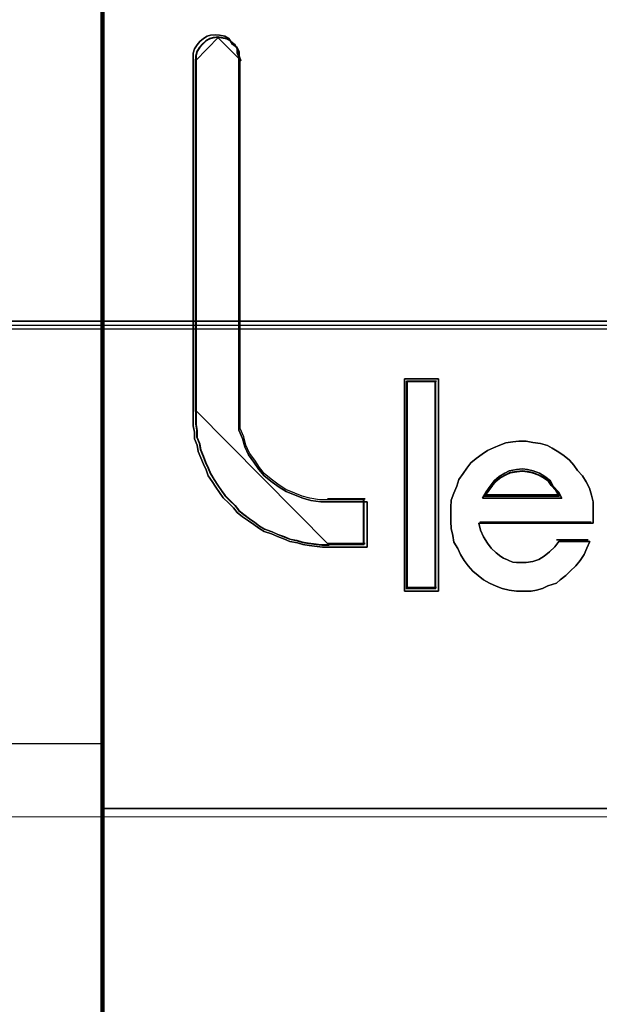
# Model space of a CAD drawing. Header units: millimetres. Extents: x -1290 to 1795, y -4192 to -1311.
# Tile 657 of 1056: x 1120.65 to 1121.96, y -2892.04 to -2889.82. Entities that reach past the tile are written whole.
import ezdxf

# ---------------------------------------------------------------- set-up
doc = ezdxf.new("R2010")
doc.units = ezdxf.units.MM
doc.layers.add('30', color=7, linetype='Continuous')
doc.layers.add('45', color=7, linetype='Continuous')
doc.layers.add('Aparatura', color=7, linetype='Continuous', lineweight=13)

# ---------------------------------------------------------------- blocks, each defined once
blk = doc.blocks.new('*U374')
at = {"layer": '30', "color": 7}
for points in [[(548.842747, -136.659968), (117.158256, -136.659968), (117.158256, -138.13771), (117.158256, -139.699098), (117.158256, -142.236353), (548.842747, -142.236353), (548.842747, -139.699098), (548.842747, -138.13771), (548.842747, -136.659968)], [(548.79978, -136.703057), (117.201224, -136.703057), (117.201224, -138.157962), (117.201224, -139.69522), (117.201224, -142.193264), (548.79978, -142.193264), (548.79978, -139.69522), (548.79978, -138.157962), (548.79978, -136.703057)], [(117.158256, -142.14838), (548.842747, -142.14838), (117.158256, -142.14838)]]:
    blk.add_lwpolyline(points, close=True, dxfattribs=at)
blk = doc.blocks.new('*U378')
at = {"layer": '45', "color": 7}
blk.add_lwpolyline([(333.494761, -83.678926), (315.485844, -83.678926), (315.485844, -165.701694), (333.494761, -165.701694), (351.492541, -165.701694), (369.501457, -165.701694), (369.501457, -83.678926), (351.492541, -83.678926), (333.494761, -83.678926)], close=True, dxfattribs=at)
at = {"layer": '45', "color": 139}
for points in [[(333.494761, -83.678926), (315.485844, -83.678926), (315.485844, -165.701694), (333.494761, -165.701694), (351.492541, -165.701694), (369.501457, -165.701694), (369.501457, -83.678926), (351.492541, -83.678926), (333.494761, -83.678926)], [(333.50013, -83.695084), (315.501957, -83.695084), (315.501957, -165.685536), (333.50013, -165.685536), (351.487172, -165.685536), (369.485345, -165.685536), (369.485345, -83.695084), (351.487172, -83.695084), (333.50013, -83.695084)]]:
    blk.add_lwpolyline(points, close=True, dxfattribs=at)
blk.add_lwpolyline([(351.469398, -146.900695), (369.501457, -146.900695)], dxfattribs=at)
blk = doc.blocks.new('*U379')
at = {"layer": '45', "color": 7}
for points in [[(369.467441, -83.671744), (387.465485, -83.671744), (387.465485, -83.671744), (387.465485, -166.633485), (387.465485, -166.633485), (369.467441, -166.633485), (369.467441, -166.633485), (369.467441, -83.671744), (369.467441, -83.671744)], [(370.924626, -139.004293), (370.972898, -139.039733), (370.997034, -139.086986), (370.997034, -139.134239), (371.015136, -139.181493), (371.015136, -143.174393), (371.015136, -143.274806), (371.015136, -143.375219), (371.057374, -143.469726), (371.081511, -143.564232), (371.123749, -143.652832), (371.184089, -143.735525), (371.238395, -143.818219), (371.298735, -143.889098), (371.389246, -143.959978), (371.467688, -144.019045), (371.546131, -144.066298), (371.648709, -144.107645), (371.733185, -144.143085), (371.823696, -144.166711), (371.938342, -144.184431), (372.040921, -144.184431), (372.457269, -144.184431), (372.457269, -144.692404), (372.040921, -144.692404), (371.956444, -144.692404), (371.896104, -144.686497), (371.805594, -144.674684), (371.733185, -144.662871), (371.672845, -144.645151), (371.588369, -144.627431), (371.528028, -144.603804), (371.449586, -144.574271), (371.383212, -144.544737), (371.298735, -144.515204), (371.238395, -144.479764), (371.184089, -144.438418), (371.123749, -144.397071), (371.057374, -144.349818), (370.997034, -144.302564), (370.954796, -144.249405), (370.90049, -144.196245), (370.840149, -144.137178), (370.797911, -144.078112), (370.755673, -144.019045), (370.713435, -143.954072), (370.671197, -143.889098), (370.647061, -143.824125), (370.61689, -143.759152), (370.58672, -143.688272), (370.55655, -143.617392), (370.544482, -143.546512), (370.514312, -143.475632), (370.514312, -143.398846), (370.502244, -143.327966), (370.502244, -143.251179), (370.502244, -143.174393), (370.502244, -139.181493), (370.502244, -139.134239), (370.514312, -139.086986), (370.544482, -139.039733), (370.574652, -139.004293), (370.61689, -138.968853), (370.659129, -138.945226), (370.695333, -138.933413), (370.755673, -138.927506), (370.797911, -138.933413), (370.858252, -138.945226), (370.90049, -138.968853), (370.924626, -139.004293)], [(371.304703, -143.867333), (371.246352, -143.797226), (371.193836, -143.715434), (371.135485, -143.633642), (371.094639, -143.546008), (371.071299, -143.452532), (371.030453, -143.359056), (371.030453, -143.259737), (371.030453, -143.160418), (371.030453, -139.211041), (371.012948, -139.164302), (371.012948, -139.117564), (370.989608, -139.070826), (370.942927, -139.035772), (370.919586, -139.000719), (370.878741, -138.97735), (370.82039, -138.965665), (370.779544, -138.959823), (370.721193, -138.965665), (370.686182, -138.97735), (370.645337, -139.000719), (370.604491, -139.035772), (370.575315, -139.070826), (370.54614, -139.117564), (370.53447, -139.164302), (370.53447, -139.211041), (370.53447, -143.160418), (370.53447, -143.236368), (370.53447, -143.312317), (370.54614, -143.382425), (370.54614, -143.458374), (370.575315, -143.528482), (370.586986, -143.598589), (370.616161, -143.668696), (370.645337, -143.738803), (370.674512, -143.803068), (370.697852, -143.867333), (370.738698, -143.931598), (370.779544, -143.995863), (370.82039, -144.054286), (370.861235, -144.112709), (370.919586, -144.171132), (370.972102, -144.223712), (371.012948, -144.276293), (371.071299, -144.323031), (371.135485, -144.369769), (371.193836, -144.410665), (371.246352, -144.451561), (371.304703, -144.486615), (371.386395, -144.515826), (371.450581, -144.545037), (371.526437, -144.574249), (371.584788, -144.597618), (371.66648, -144.615145), (371.724831, -144.632671), (371.794852, -144.644356), (371.882378, -144.656041), (371.940729, -144.661883), (372.022421, -144.661883), (372.425043, -144.661883), (372.425043, -144.159447), (372.022421, -144.159447), (371.923224, -144.159447), (371.812357, -144.14192), (371.724831, -144.118551), (371.643139, -144.083498), (371.543942, -144.042602), (371.468086, -143.995863), (371.39223, -143.937441), (371.304703, -143.867333)], [(373.26112, -142.800096), (373.26112, -145.187923), (372.877993, -145.187923), (372.877993, -142.800096), (373.26112, -142.800096)], [(373.26112, -145.187923), (373.26112, -142.800096), (372.877993, -142.800096), (372.877993, -145.187923), (373.26112, -145.187923)], [(373.26112, -142.800096), (372.877993, -142.800096), (372.877993, -145.187923), (373.26112, -145.187923), (373.26112, -142.800096)], [(373.26112, -145.187923), (373.26112, -142.800096), (372.877993, -142.800096), (372.877993, -145.187923), (373.26112, -145.187923)], [(372.901267, -142.823435), (372.901267, -145.164583), (372.901267, -142.823435)], [(372.901267, -142.823435), (373.237846, -142.823435), (372.901267, -142.823435)], [(373.230685, -145.157402), (373.230685, -142.832412), (372.908428, -142.832412), (372.908428, -145.157402), (373.230685, -145.157402)], [(373.230685, -142.832412), (372.908428, -142.832412), (372.908428, -145.157402), (373.230685, -145.157402), (373.230685, -142.832412)], [(373.230685, -145.157402), (373.230685, -142.832412), (372.908428, -142.832412), (372.908428, -145.157402), (373.230685, -145.157402)], [(373.221733, -142.823435), (373.221733, -145.164583), (373.221733, -142.823435)], [(374.319739, -143.514209), (374.404712, -143.526338), (374.483614, -143.550594), (374.538239, -143.580915), (374.611073, -143.623364), (374.671767, -143.665814), (374.732461, -143.714327), (374.781017, -143.768905), (374.823503, -143.829547), (374.878128, -143.890188), (374.920614, -143.956894), (374.957031, -144.029665), (374.981309, -144.108499), (374.999517, -144.181269), (374.999517, -144.260103), (374.999517, -144.345002), (374.999517, -144.423836), (373.712795, -144.423836), (373.731004, -144.502671), (373.76742, -144.575441), (373.809906, -144.648211), (373.852392, -144.702789), (373.907017, -144.757366), (373.961642, -144.799815), (373.99199, -144.818008), (374.034476, -144.836201), (374.058753, -144.848329), (374.09517, -144.860457), (374.137656, -144.866521), (374.180142, -144.866521), (374.20442, -144.866521), (374.246906, -144.866521), (374.319739, -144.854393), (374.386503, -144.830136), (374.447198, -144.793751), (374.507892, -144.745238), (374.568587, -144.69066), (374.611073, -144.630018), (374.9631, -144.630018), (374.926684, -144.702789), (374.896336, -144.775559), (374.85385, -144.842265), (374.805295, -144.902906), (374.738531, -144.963548), (374.689975, -145.012062), (374.629281, -145.060575), (374.586795, -145.09696), (374.489684, -145.127281), (374.428989, -145.157602), (374.362226, -145.175795), (374.301531, -145.187923), (374.20442, -145.187923), (374.137656, -145.187923), (374.052684, -145.175795), (373.973781, -145.157602), (373.907017, -145.133345), (373.834184, -145.09696), (373.76742, -145.060575), (373.706726, -145.012062), (373.646031, -144.963548), (373.591406, -144.902906), (373.54892, -144.842265), (373.506434, -144.775559), (373.476087, -144.708853), (373.433601, -144.636083), (373.421462, -144.563312), (373.403254, -144.484478), (373.397184, -144.405644), (373.397184, -144.326809), (373.397184, -144.247975), (373.403254, -144.163077), (373.433601, -144.084242), (373.463948, -144.005408), (373.488226, -143.932638), (373.536781, -143.865932), (373.579268, -143.80529), (373.621754, -143.744648), (373.682448, -143.696135), (373.749212, -143.647621), (373.809906, -143.605172), (373.87667, -143.574851), (373.949504, -143.54453), (374.016267, -143.520273), (374.09517, -143.508145), (374.161934, -143.502081), (374.246906, -143.502081), (374.319739, -143.514209)], [(374.319739, -143.514209), (374.246906, -143.502081), (374.161934, -143.502081), (374.09517, -143.508145), (374.016267, -143.520273), (373.949504, -143.54453), (373.87667, -143.574851), (373.809906, -143.605172), (373.749212, -143.647621), (373.682448, -143.696135), (373.621754, -143.744648), (373.579268, -143.80529), (373.536781, -143.865932), (373.488226, -143.932638), (373.463948, -144.005408), (373.433601, -144.084242), (373.403254, -144.163077), (373.397184, -144.247975), (373.397184, -144.326809), (373.397184, -144.405644), (373.403254, -144.484478), (373.421462, -144.563312), (373.433601, -144.636083), (373.476087, -144.708853), (373.506434, -144.775559), (373.54892, -144.842265), (373.591406, -144.902906), (373.646031, -144.963548), (373.706726, -145.012062), (373.76742, -145.060575), (373.834184, -145.09696), (373.907017, -145.133345), (373.973781, -145.157602), (374.052684, -145.175795), (374.137656, -145.187923), (374.20442, -145.187923), (374.301531, -145.187923), (374.362226, -145.175795), (374.428989, -145.157602), (374.489684, -145.127281), (374.586795, -145.09696), (374.629281, -145.060575), (374.689975, -145.012062), (374.738531, -144.963548), (374.805295, -144.902906), (374.85385, -144.842265), (374.896336, -144.775559), (374.926684, -144.702789), (374.9631, -144.630018), (374.611073, -144.630018), (374.568587, -144.69066), (374.507892, -144.745238), (374.447198, -144.793751), (374.386503, -144.830136), (374.319739, -144.854393), (374.246906, -144.866521), (374.20442, -144.866521), (374.180142, -144.866521), (374.137656, -144.866521), (374.09517, -144.860457), (374.058753, -144.848329), (374.034476, -144.836201), (373.99199, -144.818008), (373.961642, -144.799815), (373.907017, -144.757366), (373.852392, -144.702789), (373.809906, -144.648211), (373.76742, -144.575441), (373.731004, -144.502671), (373.712795, -144.423836), (374.999517, -144.423836), (374.999517, -144.345002), (374.999517, -144.260103), (374.999517, -144.181269), (374.981309, -144.108499), (374.957031, -144.029665), (374.920614, -143.956894), (374.878128, -143.890188), (374.823503, -143.829547), (374.781017, -143.768905), (374.732461, -143.714327), (374.671767, -143.665814), (374.611073, -143.623364), (374.538239, -143.580915), (374.483614, -143.550594), (374.404712, -143.526338), (374.319739, -143.514209)], [(374.161934, -143.502081), (374.09517, -143.508145), (374.016267, -143.520273), (373.949504, -143.54453), (373.87667, -143.574851), (373.809906, -143.605172), (373.749212, -143.647621), (373.682448, -143.696135), (373.621754, -143.744648), (373.579268, -143.80529), (373.536781, -143.865932), (373.488226, -143.932638), (373.463948, -144.005408), (373.433601, -144.084242), (373.403254, -144.163077), (373.397184, -144.247975), (373.397184, -144.326809), (373.397184, -144.405644), (373.403254, -144.484478), (373.421462, -144.563312), (373.433601, -144.636083), (373.476087, -144.708853), (373.506434, -144.775559), (373.54892, -144.842265), (373.591406, -144.902906), (373.646031, -144.963548), (373.706726, -145.012062), (373.76742, -145.060575), (373.834184, -145.09696), (373.907017, -145.133345), (373.973781, -145.157602), (374.052684, -145.175795), (374.137656, -145.187923), (374.20442, -145.187923), (374.301531, -145.187923), (374.362226, -145.175795), (374.428989, -145.157602), (374.489684, -145.127281), (374.586795, -145.09696), (374.629281, -145.060575), (374.689975, -145.012062), (374.738531, -144.963548), (374.805295, -144.902906), (374.85385, -144.842265), (374.896336, -144.775559), (374.926684, -144.702789), (374.9631, -144.630018), (374.611073, -144.630018), (374.568587, -144.69066), (374.507892, -144.745238), (374.447198, -144.793751), (374.386503, -144.830136), (374.319739, -144.854393), (374.246906, -144.866521), (374.20442, -144.866521), (374.180142, -144.866521), (374.137656, -144.866521), (374.09517, -144.860457), (374.058753, -144.848329), (374.034476, -144.836201), (373.99199, -144.818008), (373.961642, -144.799815), (373.907017, -144.757366), (373.852392, -144.702789), (373.809906, -144.648211), (373.76742, -144.575441), (373.731004, -144.502671), (373.712795, -144.423836), (374.999517, -144.423836), (374.999517, -144.345002), (374.999517, -144.260103), (374.999517, -144.181269), (374.981309, -144.108499), (374.957031, -144.029665), (374.920614, -143.956894), (374.878128, -143.890188), (374.823503, -143.829547), (374.781017, -143.768905), (374.732461, -143.714327), (374.671767, -143.665814), (374.611073, -143.623364), (374.538239, -143.580915), (374.483614, -143.550594), (374.404712, -143.526338), (374.319739, -143.514209), (374.246906, -143.502081), (374.161934, -143.502081)], [(373.852392, -144.702789), (373.809906, -144.648211), (373.76742, -144.575441), (373.731004, -144.502671), (373.712795, -144.423836), (374.999517, -144.423836), (374.999517, -144.345002), (374.999517, -144.260103), (374.999517, -144.181269), (374.981309, -144.108499), (374.957031, -144.029665), (374.920614, -143.956894), (374.878128, -143.890188), (374.823503, -143.829547), (374.781017, -143.768905), (374.732461, -143.714327), (374.671767, -143.665814), (374.611073, -143.623364), (374.538239, -143.580915), (374.483614, -143.550594), (374.404712, -143.526338), (374.319739, -143.514209), (374.246906, -143.502081), (374.161934, -143.502081), (374.09517, -143.508145), (374.016267, -143.520273), (373.949504, -143.54453), (373.87667, -143.574851), (373.809906, -143.605172), (373.749212, -143.647621), (373.682448, -143.696135), (373.621754, -143.744648), (373.579268, -143.80529), (373.536781, -143.865932), (373.488226, -143.932638), (373.463948, -144.005408), (373.433601, -144.084242), (373.403254, -144.163077), (373.397184, -144.247975), (373.397184, -144.326809), (373.397184, -144.405644), (373.403254, -144.484478), (373.421462, -144.563312), (373.433601, -144.636083), (373.476087, -144.708853), (373.506434, -144.775559), (373.54892, -144.842265), (373.591406, -144.902906), (373.646031, -144.963548), (373.706726, -145.012062), (373.76742, -145.060575), (373.834184, -145.09696), (373.907017, -145.133345), (373.973781, -145.157602), (374.052684, -145.175795), (374.137656, -145.187923), (374.20442, -145.187923), (374.301531, -145.187923), (374.362226, -145.175795), (374.428989, -145.157602), (374.489684, -145.127281), (374.586795, -145.09696), (374.629281, -145.060575), (374.689975, -145.012062), (374.738531, -144.963548), (374.805295, -144.902906), (374.85385, -144.842265), (374.896336, -144.775559), (374.926684, -144.702789), (374.9631, -144.630018), (374.611073, -144.630018), (374.568587, -144.69066), (374.507892, -144.745238), (374.447198, -144.793751), (374.386503, -144.830136), (374.319739, -144.854393), (374.246906, -144.866521), (374.20442, -144.866521), (374.180142, -144.866521), (374.137656, -144.866521), (374.09517, -144.860457), (374.058753, -144.848329), (374.034476, -144.836201), (373.99199, -144.818008), (373.961642, -144.799815), (373.907017, -144.757366), (373.852392, -144.702789)], [(374.645034, -144.143024), (374.607362, -144.070819), (374.550854, -144.005835), (374.51946, -143.948071), (374.456673, -143.897528), (374.393886, -143.861426), (374.32482, -143.832544), (374.262033, -143.818103), (374.205524, -143.810883), (374.136459, -143.818103), (374.054835, -143.832544), (374.004606, -143.861426), (373.941819, -143.897528), (373.88531, -143.948071), (373.841359, -144.005835), (373.797408, -144.070819), (373.753457, -144.143024), (374.645034, -144.143024)], [(374.205524, -143.810883), (374.262033, -143.818103), (374.32482, -143.832544), (374.393886, -143.861426), (374.456673, -143.897528), (374.51946, -143.948071), (374.550854, -144.005835), (374.607362, -144.070819), (374.645034, -144.143024), (373.753457, -144.143024), (373.797408, -144.070819), (373.841359, -144.005835), (373.88531, -143.948071), (373.941819, -143.897528), (374.004606, -143.861426), (374.054835, -143.832544), (374.136459, -143.818103), (374.205524, -143.810883)], [(374.205524, -143.810883), (374.262033, -143.818103), (374.32482, -143.832544), (374.393886, -143.861426), (374.456673, -143.897528), (374.51946, -143.948071), (374.550854, -144.005835), (374.607362, -144.070819), (374.645034, -144.143024), (373.753457, -144.143024), (373.797408, -144.070819), (373.841359, -144.005835), (373.88531, -143.948071), (373.941819, -143.897528), (374.004606, -143.861426), (374.054835, -143.832544), (374.136459, -143.818103), (374.205524, -143.810883)], [(374.645034, -144.143024), (373.753457, -144.143024), (373.797408, -144.070819), (373.841359, -144.005835), (373.88531, -143.948071), (373.941819, -143.897528), (374.004606, -143.861426), (374.054835, -143.832544), (374.136459, -143.818103), (374.205524, -143.810883), (374.262033, -143.818103), (374.32482, -143.832544), (374.393886, -143.861426), (374.456673, -143.897528), (374.51946, -143.948071), (374.550854, -144.005835), (374.607362, -144.070819), (374.645034, -144.143024)], [(374.62176, -144.119684), (374.586055, -144.057627), (374.532497, -144.001776), (374.502742, -143.952131), (374.443233, -143.908691), (374.383724, -143.877662), (374.318264, -143.852839), (374.258755, -143.840428), (374.205197, -143.834222), (374.139737, -143.840428), (374.062375, -143.852839), (374.014768, -143.877662), (373.955259, -143.908691), (373.9017, -143.952131), (373.860044, -144.001776), (373.818388, -144.057627), (373.776731, -144.119684), (374.62176, -144.119684)], [(374.612809, -144.112503), (374.577784, -144.053568), (374.525247, -144.000527), (374.49606, -143.953379), (374.437686, -143.912125), (374.379311, -143.882658), (374.315099, -143.859084), (374.256725, -143.847297), (374.204188, -143.841404), (374.139976, -143.847297), (374.06409, -143.859084), (374.01739, -143.882658), (373.959016, -143.912125), (373.906479, -143.953379), (373.865617, -144.000527), (373.824755, -144.053568), (373.783893, -144.112503), (374.612809, -144.112503)], [(373.776731, -144.103526), (374.62176, -144.103526), (373.776731, -144.103526)], [(373.723022, -144.412328), (374.976243, -144.412328), (373.723022, -144.412328)], [(374.585954, -144.611613), (374.942227, -144.611613), (374.585954, -144.611613)], [(372.901267, -145.148425), (373.237846, -145.148425), (372.901267, -145.148425)], [(369.467441, -147.633202), (387.465485, -147.633202), (369.467441, -147.633202)]]:
    blk.add_lwpolyline(points, close=True, dxfattribs=at)
at = {"layer": '45', "color": 59}
blk.add_lwpolyline([(369.472812, -83.67713), (387.460114, -83.67713), (387.460114, -166.628099), (369.472812, -166.628099), (369.472812, -83.67713)], close=True, dxfattribs=at)
at = {"layer": '45', "color": 1}
for points in [[(371.298735, -143.889098), (371.238395, -143.818219), (371.184089, -143.735525), (371.123749, -143.652832), (371.081511, -143.564232), (371.057374, -143.469726), (371.015136, -143.375219), (371.015136, -143.274806), (371.015136, -143.174393), (371.015136, -139.181493), (370.997034, -139.134239), (370.997034, -139.086986), (370.972898, -139.039733), (370.924626, -139.004293), (370.90049, -138.968853), (370.858252, -138.945226), (370.797911, -138.933413), (370.755673, -138.927506), (370.695333, -138.933413), (370.659129, -138.945226), (370.61689, -138.968853), (370.574652, -139.004293), (370.544482, -139.039733), (370.514312, -139.086986), (370.502244, -139.134239), (370.502244, -139.181493), (370.502244, -143.174393), (370.502244, -143.251179), (370.502244, -143.327966), (370.514312, -143.398846), (370.514312, -143.475632), (370.544482, -143.546512), (370.55655, -143.617392), (370.58672, -143.688272), (370.61689, -143.759152), (370.647061, -143.824125), (370.671197, -143.889098), (370.713435, -143.954072), (370.755673, -144.019045), (370.797911, -144.078112), (370.840149, -144.137178), (370.90049, -144.196245), (370.954796, -144.249405), (370.997034, -144.302564), (371.057374, -144.349818), (371.123749, -144.397071), (371.184089, -144.438418), (371.238395, -144.479764), (371.298735, -144.515204), (371.383212, -144.544737), (371.449586, -144.574271), (371.528028, -144.603804), (371.588369, -144.627431), (371.672845, -144.645151), (371.733185, -144.662871), (371.805594, -144.674684), (371.896104, -144.686497), (371.956444, -144.692404), (372.040921, -144.692404), (372.457269, -144.692404), (372.457269, -144.184431), (372.040921, -144.184431), (371.938342, -144.184431), (371.823696, -144.166711), (371.733185, -144.143085), (371.648709, -144.107645), (371.546131, -144.066298), (371.467688, -144.019045), (371.389246, -143.959978), (371.298735, -143.889098)], [(370.788694, -138.950846), (370.726033, -138.957109), (370.688437, -138.969635), (370.644574, -138.994686), (370.600711, -139.032263), (370.569381, -139.069841), (370.53805, -139.119944), (370.525518, -139.170047), (370.525518, -139.22015), (370.788694, -138.950846)], [(371.039339, -139.22015), (371.020603, -139.170047), (371.020603, -139.119944), (370.995622, -139.069841), (370.945659, -139.032263), (370.920678, -138.994686), (370.876961, -138.969635), (370.814508, -138.957109), (370.770791, -138.950846), (371.039339, -139.22015)], [(370.525518, -139.202196), (370.525518, -143.168144), (370.525518, -139.202196)], [(371.021435, -139.202196), (371.021435, -143.168144), (371.021435, -139.202196)], [(373.26112, -142.800096), (372.877993, -142.800096), (372.877993, -145.187923), (373.26112, -145.187923), (373.26112, -142.800096)], [(373.230685, -142.832412), (372.908428, -142.832412), (372.908428, -145.157402), (373.230685, -145.157402), (373.230685, -142.832412)], [(370.525518, -143.150191), (370.525518, -143.227021), (370.525518, -143.303851), (370.537327, -143.374771), (370.537327, -143.451601), (370.56685, -143.522521), (370.578659, -143.593442), (370.608181, -143.664362), (370.637704, -143.735282), (370.667227, -143.800292), (370.690845, -143.865302), (370.732177, -143.930312), (370.773508, -143.995323), (370.81484, -144.054423), (370.856172, -144.113523), (370.915217, -144.172623), (370.968358, -144.225813), (371.00969, -144.279003), (371.068735, -144.326283), (371.133685, -144.373563), (371.19273, -144.414934), (371.245871, -144.456304), (371.304916, -144.491764), (371.38758, -144.521314), (371.452529, -144.550864), (371.529288, -144.580414), (371.588334, -144.604054), (371.670997, -144.621784), (371.730042, -144.639514), (371.800897, -144.651334), (371.889465, -144.663154), (371.94851, -144.669064), (372.031174, -144.669064), (370.525518, -143.150191)], [(374.999517, -144.423836), (374.999517, -144.345002), (374.999517, -144.260103), (374.999517, -144.181269), (374.981309, -144.108499), (374.957031, -144.029665), (374.920614, -143.956894), (374.878128, -143.890188), (374.823503, -143.829547), (374.781017, -143.768905), (374.732461, -143.714327), (374.671767, -143.665814), (374.611073, -143.623364), (374.538239, -143.580915), (374.483614, -143.550594), (374.404712, -143.526338), (374.319739, -143.514209), (374.246906, -143.502081), (374.161934, -143.502081), (374.09517, -143.508145), (374.016267, -143.520273), (373.949504, -143.54453), (373.87667, -143.574851), (373.809906, -143.605172), (373.749212, -143.647621), (373.682448, -143.696135), (373.621754, -143.744648), (373.579268, -143.80529), (373.536781, -143.865932), (373.488226, -143.932638), (373.463948, -144.005408), (373.433601, -144.084242), (373.403254, -144.163077), (373.397184, -144.247975), (373.397184, -144.326809), (373.397184, -144.405644), (373.403254, -144.484478), (373.421462, -144.563312), (373.433601, -144.636083), (373.476087, -144.708853), (373.506434, -144.775559), (373.54892, -144.842265), (373.591406, -144.902906), (373.646031, -144.963548), (373.706726, -145.012062), (373.76742, -145.060575), (373.834184, -145.09696), (373.907017, -145.133345), (373.973781, -145.157602), (374.052684, -145.175795), (374.137656, -145.187923), (374.20442, -145.187923), (374.301531, -145.187923), (374.362226, -145.175795), (374.428989, -145.157602), (374.489684, -145.127281), (374.586795, -145.09696), (374.629281, -145.060575), (374.689975, -145.012062), (374.738531, -144.963548), (374.805295, -144.902906), (374.85385, -144.842265), (374.896336, -144.775559), (374.926684, -144.702789), (374.9631, -144.630018), (374.611073, -144.630018), (374.568587, -144.69066), (374.507892, -144.745238), (374.447198, -144.793751), (374.386503, -144.830136), (374.319739, -144.854393), (374.246906, -144.866521), (374.20442, -144.866521), (374.180142, -144.866521), (374.137656, -144.866521), (374.09517, -144.860457), (374.058753, -144.848329), (374.034476, -144.836201), (373.99199, -144.818008), (373.961642, -144.799815), (373.907017, -144.757366), (373.852392, -144.702789), (373.809906, -144.648211), (373.76742, -144.575441), (373.731004, -144.502671), (373.712795, -144.423836), (374.999517, -144.423836)], [(374.645034, -144.143024), (373.753457, -144.143024), (373.797408, -144.070819), (373.841359, -144.005835), (373.88531, -143.948071), (373.941819, -143.897528), (374.004606, -143.861426), (374.054835, -143.832544), (374.136459, -143.818103), (374.205524, -143.810883), (374.262033, -143.818103), (374.32482, -143.832544), (374.393886, -143.861426), (374.456673, -143.897528), (374.51946, -143.948071), (374.550854, -144.005835), (374.607362, -144.070819), (374.645034, -144.143024)], [(372.01327, -144.150205), (372.433995, -144.150205), (372.01327, -144.150205)], [(372.416091, -144.150205), (372.416091, -144.669064), (372.416091, -144.150205)], [(372.01327, -144.652906), (372.433995, -144.652906), (372.01327, -144.652906)]]:
    blk.add_lwpolyline(points, close=True, dxfattribs=at)

msp = doc.modelspace()

# ---------------------------------------------------------------- linework, layer by layer
at = {"layer": 'Aparatura', "color": 7, "lineweight": 13}
msp.add_lwpolyline([(1156.8252, -2891.6139), (1070.4596, -2891.6139), (1070.4596, -2882.598), (1156.8252, -2882.598), (1156.8252, -2891.6139)], close=True, dxfattribs=at)
msp.add_lwpolyline([(1070.4596, -2891.6139), (1156.8252, -2891.6139)], dxfattribs=at)

# ---------------------------------------------------------------- block references
at = {"layer": 'Aparatura', "color": 7, "lineweight": 13, "xscale": 0.2, "yscale": 0.2, "zscale": 0.2}
for name in ['*U379', '*U378', '*U374']:
    msp.add_blockref(name, (1046.9424, -2862.0686), dxfattribs=at)

doc.saveas('drawing.dxf')
